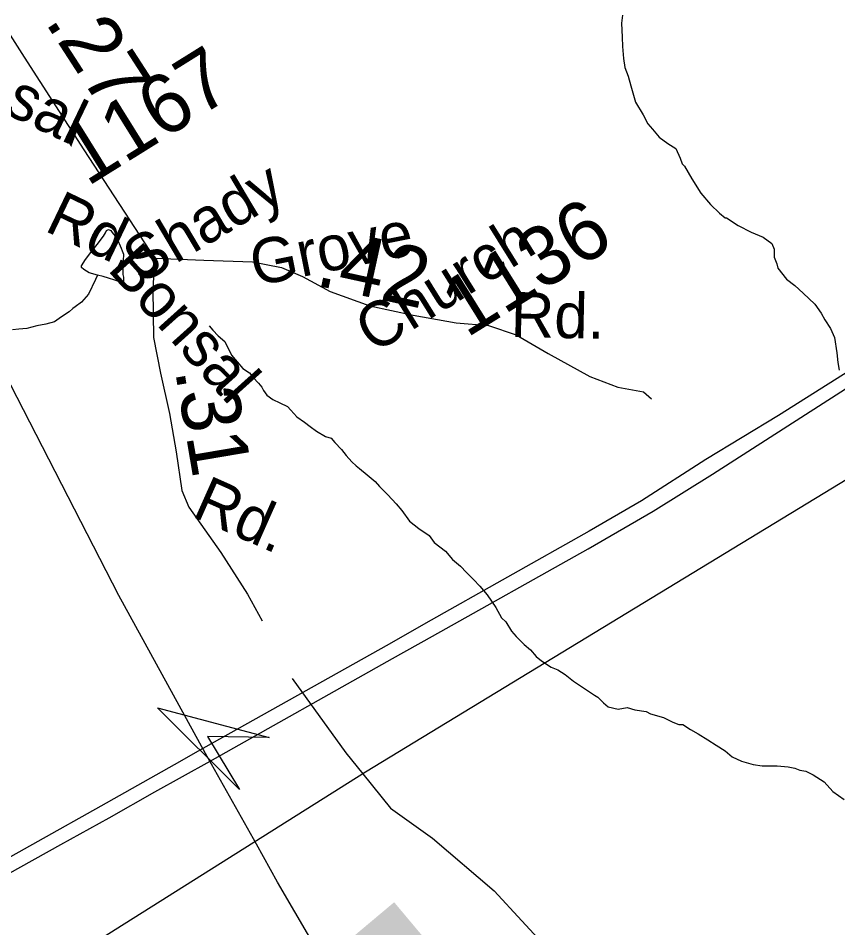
# Model space of a CAD drawing. Extents: x 2001466 to 31450019, y -30647475 to 847247.
# Drawn here: x 2008440 to 2011894, y 690590 to 694423 of the extents above; entities that cross this region are included whole.
import ezdxf

# ---------------------------------------------------------------- set-up
doc = ezdxf.new("R2010")
doc.units = 0
for name, color, linetype in [('Exist Hydrographic Misc Water Feature', 7, 'Continuous'), ('Exist Railroad Siding', 7, 'Continuous'), ('Exist Road Non-System Type 51', 7, 'Continuous'), ('Exist Road Primary US Divided Attributed', 7, 'Continuous'), ('Exist Road Primary US Structure NCDOT Private Pedestrian Number Label', 7, 'Continuous'), ('Exist Road Primary US Structure RailRoad Attributed CELL', 7, 'Continuous'), ('Exist Road Secondary Mileage Hundredths English Label', 7, 'Continuous'), ('Exist Road Secondary Type 41 Attributed', 7, 'Continuous'), ('Exist Road Secondary Type 51 Label', 7, 'Continuous'), ('Exist Road Secondary Type 51 Number Label', 7, 'Continuous'), ('Exist Utilities Electrical Transmission Line', 7, 'Continuous')]:
    doc.layers.add(name, color=color, linetype=linetype)

msp = doc.modelspace()

# ---------------------------------------------------------------- linework, layer by layer
at = {"layer": 'Exist Hydrographic Misc Water Feature'}
for points in [[(2010987.4, 694435.5), (2010983.3, 694401.6), (2010985.4, 694343.5), (2010987.4, 694303.6), (2010991.5, 694253.6), (2010997.5, 694215.6), (2011011.4, 694179.6), (2011021.7, 694137.5), (2011041.5, 694069.6), (2011073.5, 694015.6), (2011093.6, 693977.6), (2011113.5, 693955.7), (2011141.6, 693921.7), (2011177.7, 693895.7), (2011211.7, 693873.7), (2011229.8, 693833.8), (2011237.8, 693809.8), (2011247.6, 693799.8), (2011279.6, 693745.7), (2011317.7, 693685.8), (2011357.7, 693637.9), (2011395.9, 693601.9), (2011419.9, 693581.9), (2011425.8, 693581.9), (2011473.8, 693550), (2011529.8, 693522), (2011579.8, 693500), (2011615.9, 693474), (2011625.7, 693450), (2011625.9, 693416.1), (2011638, 693388.1), (2011641.9, 693370.1), (2011678, 693324.1), (2011713.9, 693296.1), (2011747.9, 693264.1), (2011798, 693218.2), (2011824, 693180.2), (2011840, 693152.2), (2011864, 693116.2), (2011880, 693078.2), (2011890, 693012.3), (2011894.1, 692972.3), (2011900.1, 692940.2)], [(2008774.3, 693340.3), (2008738.4, 693350.2), (2008716.2, 693364.2), (2008706.2, 693372.2), (2008706.2, 693380.2), (2008724.2, 693406.2), (2008746.2, 693436.2), (2008772.2, 693470.2), (2008800.1, 693504.2), (2008808.3, 693518.3), (2008812.2, 693528.2), (2008820.2, 693532.3), (2008830.3, 693528.3), (2008836.2, 693520.3), (2008856.3, 693496.2), (2008874.1, 693454.3), (2008878.2, 693442.3), (2008884.2, 693428.3), (2008882.1, 693400.3), (2008880.3, 693364.3), (2008880.3, 693358.2), (2008880.3, 693354.3), (2008880.3, 693342.4), (2008884.4, 693332.4), (2008884.4, 693322.3), (2008884.4, 693314.3), (2008870.2, 693312.3), (2008798.3, 693334.3), (2008774.3, 693340.3)], [(2008774.3, 693340.3), (2008766.3, 693322.3), (2008736.3, 693260.2), (2008706.4, 693226.2), (2008680.4, 693206.2), (2008670.3, 693200.2), (2008654.5, 693186.2), (2008622.5, 693164.2), (2008592.4, 693144.1), (2008556.5, 693134.1), (2008518.4, 693126.1), (2008476.5, 693116.1), (2008442.5, 693112.1), (2008416.5, 693110)], [(2009244.3, 693126.6), (2009260.3, 693108.6), (2009282.4, 693084.6), (2009310.5, 693060.6), (2009338.4, 693002.6), (2009362.4, 692974.6), (2009386.4, 692946.7), (2009414.5, 692928.7), (2009430.4, 692908.7), (2009452.4, 692884.7), (2009466.5, 692868.7), (2009474.5, 692854.8), (2009488.5, 692834.8), (2009512.5, 692816.8), (2009542.4, 692802.8), (2009574.6, 692786.8), (2009588.5, 692770.8), (2009614.6, 692742.8), (2009646.6, 692720.8), (2009670.6, 692702.9), (2009696.6, 692682.9), (2009734.5, 692661), (2009758.5, 692653), (2009774.5, 692635), (2009802.6, 692605), (2009822.5, 692581), (2009846.7, 692553.1), (2009864.7, 692537), (2009878.7, 692525), (2009910.7, 692499.1), (2009944.7, 692471.1), (2009962.8, 692449.1), (2009998.6, 692415.1), (2010032.7, 692377.2), (2010056.7, 692349.2), (2010088.7, 692303.3), (2010128.9, 692273.2), (2010172.7, 692243.3), (2010192.8, 692213.3), (2010240.8, 692177.3), (2010270.7, 692141.4), (2010304.8, 692113.4), (2010328.8, 692087.4), (2010358.7, 692057.4), (2010385, 692029.4), (2010417, 691993.5), (2010452.8, 691939.5), (2010476.8, 691895.5), (2010494.9, 691879.6), (2010519.1, 691839.5), (2010539, 691817.5), (2010573, 691783.5), (2010599, 691761.6), (2010623, 691733.6), (2010645, 691715.6), (2010687, 691687.7), (2010715.1, 691677.7), (2010745, 691657.7), (2010781.1, 691629.8), (2010831, 691595.7), (2010869.1, 691569.8), (2010883.2, 691561.8), (2010907, 691537.8), (2010927.1, 691521.8), (2010969.2, 691511.9), (2011007.1, 691518), (2011039.1, 691507.9), (2011087.1, 691501.9), (2011105.1, 691491.9), (2011159.2, 691476), (2011199.2, 691456), (2011225.1, 691446.1), (2011241.1, 691446.1), (2011273, 691426), (2011305.2, 691408), (2011347.1, 691382.1), (2011381.1, 691360.1), (2011419, 691336.2), (2011449.2, 691310.2), (2011489.2, 691292.2), (2011537.2, 691278.2), (2011575.1, 691272.3), (2011605.2, 691272.3), (2011639.1, 691272.3), (2011685.2, 691268.4), (2011713.1, 691262.4), (2011735, 691254.4), (2011759.2, 691250.4), (2011791.2, 691234.5), (2011837.1, 691204.4), (2011873.2, 691164.5), (2011921.2, 691130.5)]]:
    msp.add_lwpolyline(points, dxfattribs=at)
at = {"layer": 'Exist Railroad Siding'}
msp.add_lwpolyline([(2010292.6, 689481.3), (2009533.2, 690782.7), (2009444.2, 690942), (2009230, 691324.9), (2008864.4, 691990.6), (2008354.7, 692981), (2007864.9, 693872.6), (2007770.1, 694030.6), (2007694.2, 694182.4), (2007653.5, 694289.3), (2007643.7, 694315.2), (2007479.3, 694694.5), (2007456.5, 694738.4)], dxfattribs=at)
at = {"layer": 'Exist Road Non-System Type 51'}
for points in [[(2009594.2, 691640.7), (2009820.2, 691327.6), (2009892.4, 691238.5)], [(2009892.4, 691238.5), (2010009.8, 691093.7), (2010186.7, 690967.2), (2010445.8, 690745.9), (2010679.7, 690493), (2010837.7, 690278), (2010907.2, 690157.9), (2010964.1, 690012.5), (2010976.7, 689797.5), (2010900.9, 689120.9), (2010891.4, 688760.5), (2010910.4, 688520.3)]]:
    msp.add_lwpolyline(points, dxfattribs=at)
at = {"layer": 'Exist Road Primary US Divided Attributed'}
for points in [[(2016354.4, 695769), (2015995.6, 695534.5), (2015641.4, 695312.8), (2015211.9, 695035), (2014351, 694485.4), (2014145.9, 694354.7), (2013691.2, 694062.6), (2013587.9, 693999), (2013367.8, 693854.8), (2012886, 693550.6), (2012194.3, 693097.4), (2011972.2, 692956), (2011644.8, 692748.7), (2011338.8, 692562.9), (2011067, 692388.7), (2010845.9, 692261.9), (2010157.6, 691873.1), (2010003.9, 691785.1), (2009218.8, 691345.2)], [(2009248.4, 691292), (2010017.6, 691725), (2010186.5, 691819.4), (2010841.9, 692187.2), (2011116.9, 692345.3), (2011367, 692502.3), (2012056.8, 692944.6), (2012186.4, 693025.1), (2012896.1, 693486), (2013510.3, 693873.6), (2014154.8, 694289.4), (2014322.1, 694397.2), (2014335.8, 694406.3), (2015251.3, 694982.5), (2015539.1, 695179.1), (2015976.9, 695455.1), (2016373.5, 695712.3)], [(2009218.8, 691345.2), (2009097.1, 691276.8), (2008787.6, 691102.4), (2007989.7, 690656), (2007538.4, 690398.9), (2007356.2, 690297.9), (2007123.1, 690171.8), (2006972.1, 690093.6), (2006751.3, 689989.3), (2006636.5, 689942.4), (2006457.4, 689871.7), (2006383.9, 689845.7), (2006149.5, 689766.2), (2005956, 689713.1), (2005833.8, 689679.4), (2005754.2, 689661.7), (2005440.1, 689607.7), (2005049.3, 689555.9)], [(2005028.9, 689484.5), (2005149.8, 689495.6), (2005464.4, 689542.1), (2005820.9, 689617.8), (2006107.7, 689686.5), (2006439, 689803.7), (2006711.3, 689909.4), (2006760, 689930.2), (2006945.4, 690012.2), (2007168.2, 690125.5), (2007576.5, 690352.6), (2008003.9, 690598.5), (2008620.3, 690941.1), (2008823.7, 691054), (2009015.3, 691162.6), (2009248.4, 691292)]]:
    msp.add_lwpolyline(points, dxfattribs=at)
at = {"layer": 'Exist Road Primary US Structure RailRoad Attributed CELL'}
msp.add_lwpolyline([(2009372.7, 691173), (2009027.1, 691517.1), (2009498.4, 691391.9), (2009238.5, 691395.6)], close=True, dxfattribs=at)
at = {"layer": 'Exist Road Secondary Type 41 Attributed'}
for points in [[(2008242.5, 694606.7), (2008465.1, 694258.6), (2008717.2, 693869.1), (2009013.9, 693412.5)], [(2009013.9, 693412.5), (2009007.5, 693278.4), (2009010.7, 693077.2), (2009039.4, 692927.1), (2009077.7, 692757.9), (2009105.3, 692595.9), (2009129.2, 692433), (2009159.5, 692362.8), (2009293.5, 692171.2), (2009406, 691995.6), (2009468.2, 691883.8)], [(2009013.9, 693412.5), (2009222.1, 693402.9), (2009427.9, 693396.5), (2009549.2, 693372.6), (2009638.5, 693334.3), (2009755, 693272), (2009922.5, 693211.3), (2010105.2, 693171.4), (2010285.5, 693139.5), (2010422.7, 693128.3), (2010539.1, 693088.4), (2010673.2, 693010.2), (2010849.5, 692912.8), (2010967.5, 692868.1), (2011076, 692848.9), (2011109.5, 692818.6)]]:
    msp.add_lwpolyline(points, dxfattribs=at)
at = {"layer": 'Exist Utilities Electrical Transmission Line'}
msp.add_lwpolyline([(2013834, 693635.4), (2009903.7, 691245.5), (2007802.8, 689924.1), (2007241.9, 689500.7), (2004309.3, 686963.9)], dxfattribs=at)

# ---------------------------------------------------------------- texts
at = {"layer": 'Exist Road Primary US Structure NCDOT Private Pedestrian Number Label'}
msp.add_text('W514', height=2132.54, rotation=40, dxfattribs=at).set_placement((2005963.9, 684506.5))
at = {"layer": 'Exist Road Secondary Mileage Hundredths English Label'}
for s, rotation, p in [('.27', 302.9067, (2008549.9, 694408.5)), ('.42', 347.6751, (2009687, 693298.2)), ('.31', 279.6388, (2009100.3, 692939))]:
    msp.add_text(s, height=250, rotation=rotation, dxfattribs=at).set_placement(p)
at = {"layer": 'Exist Road Secondary Type 51 Label'}
for s, rotation, p in [('Bonsal', 334.4027, (2007966, 694222)), ('Shady', 30.6444, (2008957.2, 693300.2)), ('Rd.', 334.4027, (2008545.7, 693529.8)), ('Grove', 11.3537, (2009438.9, 693293.2)), ('Church', 31.918, (2009939, 693006.7)), ('Bonsal', 311.922, (2008812.1, 693364.5)), ('Rd.', 358.7953, (2010514.3, 693079.9)), ('Rd.', 335.9838, (2009166.8, 692325.3))]:
    msp.add_text(s, height=190, rotation=rotation, dxfattribs=at).set_placement(p)
at = {"layer": 'Exist Road Secondary Type 51 Number Label'}
for s, p in [('1167', (2008730.8, 693711.3)), ('1136', (2010329.2, 693073.5))]:
    msp.add_text(s, height=250, rotation=31.918, dxfattribs=at).set_placement(p)

doc.saveas('drawing.dxf')
